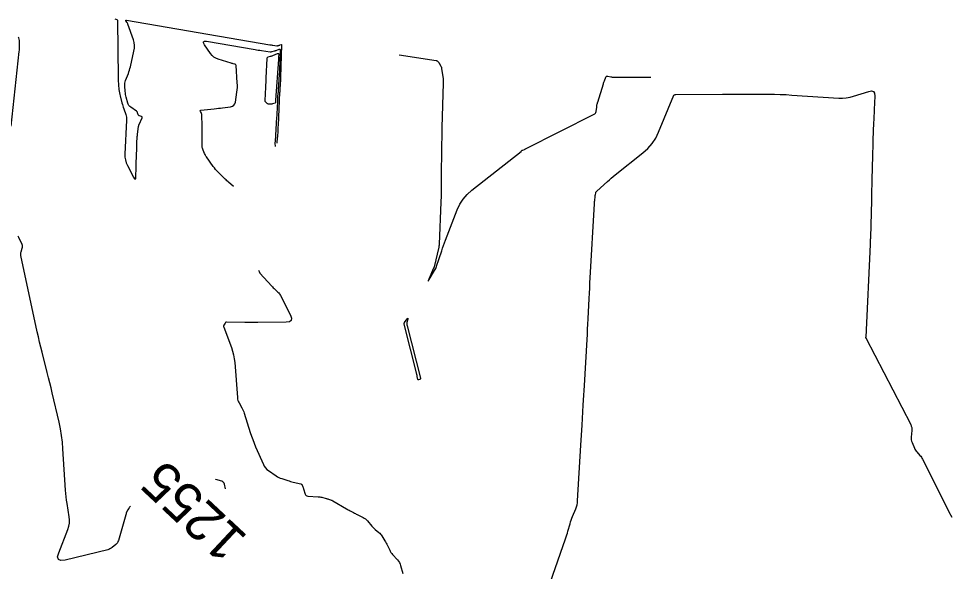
# Model space of a CAD drawing. Extents: x 658976 to 668726, y 639543 to 647196.
# Drawn here: x 660167.2 to 660311.2, y 642702 to 642787.3 of the extents above; entities that cross this region are included whole.
import ezdxf

# ---------------------------------------------------------------- set-up
doc = ezdxf.new("R2010")
doc.units = 0
for name, color, linetype in [('Ex_Contour Labels', 7, 'Continuous'), ('Ex_Major Contours', 7, 'Continuous'), ('Ex_Minor Contours', 7, 'Continuous')]:
    doc.layers.add(name, color=color, linetype=linetype)

msp = doc.modelspace()

# ---------------------------------------------------------------- linework, layer by layer
at = {"layer": 'Ex_Major Contours'}
for points in [[(660166.01, 642770.76), (660167.28, 642782.28), (660167.3, 642782.49), (660167.32, 642782.7), (660167.32, 642782.92), (660167.32, 642783.13), (660167.31, 642783.99), (660167.28, 642784.19), (660167.21, 642784.36), (660167.09, 642784.5)], [(660200.38, 642761.4), (660199.6, 642762.09), (660199.47, 642762.2), (660199.34, 642762.32), (660199.22, 642762.44), (660199.09, 642762.56), (660198.03, 642763.6), (660197.82, 642763.82), (660197.61, 642764.04), (660197.42, 642764.28), (660197.24, 642764.52), (660196.2, 642765.98), (660196.11, 642766.11), (660196.04, 642766.23), (660195.97, 642766.36), (660195.9, 642766.5), (660195.67, 642767.04), (660195.61, 642767.18), (660195.58, 642767.32), (660195.55, 642767.47), (660195.54, 642767.61), (660195.52, 642769.55), (660195.52, 642769.86), (660195.52, 642770.16), (660195.51, 642770.47), (660195.51, 642770.78), (660195.5, 642772.45), (660195.49, 642772.53), (660195.47, 642772.61), (660195.45, 642772.68), (660195.41, 642772.75), (660195.26, 642773.03), (660195.23, 642773.1), (660195.24, 642773.14), (660195.27, 642773.18), (660195.34, 642773.19), (660197.4, 642773.43), (660197.72, 642773.47), (660198.03, 642773.51), (660198.35, 642773.54), (660198.67, 642773.58), (660199.93, 642773.74), (660200.21, 642773.81), (660200.43, 642773.96), (660200.58, 642774.17), (660200.66, 642774.45), (660200.9, 642776), (660200.94, 642776.36), (660200.97, 642776.72), (660200.97, 642777.09), (660200.95, 642777.45), (660200.76, 642780.12), (660200.74, 642780.19), (660200.71, 642780.24), (660200.66, 642780.28), (660200.6, 642780.31), (660200.31, 642780.38), (660200.23, 642780.4), (660200.16, 642780.42), (660200.09, 642780.44), (660200.02, 642780.47), (660197.98, 642781.09), (660197.64, 642781.23), (660197.33, 642781.41), (660197.06, 642781.65), (660196.83, 642781.94), (660195.87, 642783.32), (660195.72, 642783.61), (660195.72, 642783.79), (660195.89, 642783.87), (660196.21, 642783.86), (660203.7, 642782.57), (660203.94, 642782.53), (660204.19, 642782.49), (660204.44, 642782.46), (660204.69, 642782.42), (660206.02, 642782.24), (660206.1, 642782.24), (660206.19, 642782.24), (660206.28, 642782.25), (660206.36, 642782.27), (660206.7, 642782.37), (660206.79, 642782.39), (660206.87, 642782.42), (660206.95, 642782.45), (660207.04, 642782.48), (660207.41, 642782.63), (660207.48, 642782.65), (660207.54, 642782.63), (660207.57, 642782.59), (660207.58, 642782.51), (660207.51, 642780.32), (660207.49, 642779.93), (660207.48, 642779.53), (660207.45, 642779.13), (660207.43, 642778.74), (660207.2, 642775.52), (660207.19, 642775.47), (660207.19, 642775.42), (660207.19, 642775.36), (660207.19, 642775.31), (660207.18, 642775.1), (660207.18, 642775.05), (660207.17, 642775), (660207.17, 642774.95), (660207.17, 642774.89), (660207.09, 642773.26), (660207.07, 642772.97), (660207.05, 642772.68), (660207.04, 642772.39), (660207.02, 642772.1), (660206.79, 642768.41), (660206.79, 642768.39), (660206.79, 642768.36), (660206.78, 642768.33), (660206.78, 642768.31), (660206.77, 642768.2), (660206.77, 642768.18), (660206.77, 642768.15), (660206.77, 642768.12), (660206.77, 642768.1), (660206.81, 642767.59)], [(660184.46, 642712.05), (660184.36, 642711.93), (660184.31, 642711.88), (660184.26, 642711.82), (660184.22, 642711.76), (660184.18, 642711.7), (660184.02, 642711.45), (660183.99, 642711.39), (660183.96, 642711.33), (660183.93, 642711.27), (660183.9, 642711.21), (660183.81, 642710.96), (660183.79, 642710.9), (660183.77, 642710.83), (660183.75, 642710.77), (660183.73, 642710.71), (660182.6, 642706.75), (660182.53, 642706.57), (660182.45, 642706.41), (660182.33, 642706.27), (660182.2, 642706.14), (660181.61, 642705.66), (660181.46, 642705.55), (660181.29, 642705.45), (660181.12, 642705.38), (660180.94, 642705.33), (660174.36, 642703.72), (660173.7, 642703.65), (660173.32, 642703.81), (660173.21, 642704.21), (660173.37, 642704.85), (660174.79, 642708.45), (660174.94, 642708.94), (660175.03, 642709.43), (660175.05, 642709.92), (660175, 642710.43), (660174.66, 642712.46), (660174.58, 642712.97), (660174.52, 642713.48), (660174.47, 642714), (660174.43, 642714.51), (660174.02, 642720.9), (660173.94, 642721.94), (660173.81, 642722.97), (660173.63, 642723.99), (660173.42, 642725.01), (660172.38, 642729.53), (660172.19, 642730.32), (660172, 642731.11), (660171.81, 642731.89), (660171.61, 642732.68), (660170.81, 642735.82), (660170.61, 642736.6), (660170.42, 642737.39), (660170.24, 642738.18), (660170.06, 642738.97), (660167.53, 642750.78), (660167.51, 642750.92), (660167.51, 642751.07), (660167.52, 642751.21), (660167.56, 642751.35), (660167.74, 642751.91), (660167.77, 642752.05), (660167.78, 642752.19), (660167.76, 642752.33), (660167.71, 642752.46), (660167.21, 642753.52), (660167.12, 642753.74)], [(660199.13, 642714.75), (660198.98, 642715.43), (660198.93, 642715.59), (660198.84, 642715.72), (660198.72, 642715.83), (660198.56, 642715.9), (660197.64, 642716.19), (660197.59, 642716.2)]]:
    msp.add_lwpolyline(points, dxfattribs=at)
at = {"layer": 'Ex_Minor Contours'}
for points in [[(660182.02, 642787.34), (660182.34, 642787.2), (660182.38, 642787.18), (660182.42, 642787.14), (660182.44, 642787.1), (660182.44, 642787.04), (660182.58, 642778.14), (660182.58, 642778.12), (660182.58, 642778.09), (660182.57, 642778.06), (660182.57, 642778.04), (660182.56, 642777.93), (660182.56, 642777.91), (660182.56, 642777.88), (660182.56, 642777.85), (660182.56, 642777.83), (660182.68, 642776.38), (660182.7, 642776.13), (660182.74, 642775.89), (660182.79, 642775.64), (660182.85, 642775.4), (660183.14, 642774.33), (660183.21, 642774.11), (660183.27, 642773.89), (660183.34, 642773.66), (660183.42, 642773.44), (660183.72, 642772.56), (660183.78, 642772.34), (660183.82, 642772.11), (660183.85, 642771.88), (660183.85, 642771.65), (660183.61, 642766.42), (660183.61, 642765.96), (660183.68, 642765.52), (660183.81, 642765.09), (660183.99, 642764.68), (660184.94, 642762.85), (660185.09, 642762.62), (660185.19, 642762.56), (660185.26, 642762.66), (660185.29, 642762.93), (660185.33, 642764.34), (660185.34, 642764.69), (660185.35, 642765.04), (660185.36, 642765.39), (660185.37, 642765.75), (660185.43, 642767.74), (660185.44, 642767.89), (660185.44, 642768.03), (660185.45, 642768.17), (660185.46, 642768.31), (660185.48, 642768.87), (660185.49, 642769.01), (660185.5, 642769.15), (660185.52, 642769.29), (660185.53, 642769.43), (660185.72, 642770.72), (660185.72, 642770.74), (660185.73, 642770.77), (660185.73, 642770.79), (660185.74, 642770.81), (660185.76, 642770.91), (660185.77, 642770.93), (660185.77, 642770.95), (660185.78, 642770.97), (660185.79, 642771), (660186.26, 642772.03), (660186.28, 642772.1), (660186.28, 642772.15), (660186.24, 642772.19), (660186.17, 642772.22), (660185.85, 642772.31), (660185.78, 642772.34), (660185.73, 642772.38), (660185.68, 642772.43), (660185.65, 642772.5), (660185.55, 642772.8), (660185.52, 642772.88), (660185.48, 642772.94), (660185.43, 642773), (660185.37, 642773.05), (660184.5, 642773.67), (660184.34, 642773.8), (660184.22, 642773.95), (660184.12, 642774.12), (660184.06, 642774.3), (660183.8, 642775.23), (660183.75, 642775.44), (660183.7, 642775.65), (660183.67, 642775.87), (660183.65, 642776.09), (660183.58, 642776.96), (660183.57, 642777.17), (660183.59, 642777.38), (660183.63, 642777.59), (660183.7, 642777.8), (660184.13, 642778.88), (660184.22, 642779.13), (660184.3, 642779.39), (660184.37, 642779.64), (660184.44, 642779.9), (660184.99, 642782.33), (660185.06, 642782.77), (660185.07, 642783.2), (660185.02, 642783.64), (660184.9, 642784.07), (660184.07, 642786.49), (660184.04, 642786.56), (660184.01, 642786.63), (660183.97, 642786.7), (660183.93, 642786.76), (660183.76, 642787.01), (660183.73, 642787.07), (660183.73, 642787.1), (660183.76, 642787.12), (660183.82, 642787.11), (660205.98, 642783.32), (660206.1, 642783.3), (660206.21, 642783.28), (660206.33, 642783.26), (660206.45, 642783.25), (660207.07, 642783.16), (660207.11, 642783.16), (660207.15, 642783.16), (660207.19, 642783.17), (660207.23, 642783.18), (660207.39, 642783.22), (660207.43, 642783.23), (660207.47, 642783.25), (660207.51, 642783.26), (660207.55, 642783.28), (660207.72, 642783.34), (660207.76, 642783.35), (660207.78, 642783.35), (660207.8, 642783.33), (660207.8, 642783.29), (660207.64, 642778.24), (660207.64, 642778.04), (660207.63, 642777.83), (660207.61, 642777.62), (660207.6, 642777.42), (660207.52, 642776.23), (660207.51, 642776.21), (660207.51, 642776.18), (660207.51, 642776.16), (660207.51, 642776.14), (660207.51, 642776.06), (660207.51, 642776.04), (660207.51, 642776.02), (660207.51, 642776), (660207.5, 642775.98), (660207.25, 642770.83), (660207.24, 642770.63), (660207.22, 642770.44), (660207.21, 642770.25), (660207.2, 642770.05), (660207.14, 642769.03), (660207.13, 642768.96), (660207.13, 642768.89), (660207.12, 642768.82), (660207.11, 642768.75), (660207.07, 642768.38), (660207.07, 642768.35), (660207.07, 642768.32), (660207.07, 642768.29), (660207.07, 642768.27), (660207.08, 642768.09)], [(660225.98, 642781.76), (660231.69, 642780.88), (660231.75, 642780.87), (660231.8, 642780.84), (660231.85, 642780.81), (660231.9, 642780.76), (660232.06, 642780.57), (660232.1, 642780.51), (660232.14, 642780.46), (660232.18, 642780.41), (660232.21, 642780.35), (660232.4, 642779.99), (660232.44, 642779.91), (660232.47, 642779.83), (660232.5, 642779.74), (660232.52, 642779.65), (660232.7, 642778.36), (660232.73, 642778.12), (660232.75, 642777.87), (660232.76, 642777.62), (660232.76, 642777.38), (660232.57, 642770.52), (660232.55, 642769.7), (660232.53, 642768.88), (660232.51, 642768.06), (660232.5, 642767.24), (660232.43, 642763), (660232.42, 642762.66), (660232.42, 642762.33), (660232.42, 642762), (660232.42, 642761.66), (660232.42, 642760.33), (660232.42, 642760), (660232.42, 642759.67), (660232.41, 642759.33), (660232.4, 642759), (660232.13, 642752.53), (660232.12, 642752.49), (660232.12, 642752.45), (660232.12, 642752.41), (660232.11, 642752.37), (660232.09, 642752.22), (660232.08, 642752.18), (660232.08, 642752.14), (660232.07, 642752.11), (660232.06, 642752.07), (660231.34, 642748.99), (660231.34, 642748.97), (660231.34, 642748.96), (660231.33, 642748.95), (660231.33, 642748.94), (660231.3, 642748.87), (660231.29, 642748.84), (660231.28, 642748.83), (660230.53, 642747.09), (660230.44, 642746.86), (660230.43, 642746.78), (660230.48, 642746.84), (660230.61, 642747.05), (660231.59, 642748.69), (660231.61, 642748.72), (660231.62, 642748.75), (660231.64, 642748.79), (660231.65, 642748.82), (660231.69, 642748.97), (660231.7, 642749), (660231.71, 642749.04), (660231.72, 642749.07), (660231.73, 642749.11), (660232.53, 642751.51), (660232.67, 642751.92), (660232.82, 642752.33), (660232.97, 642752.74), (660233.12, 642753.15), (660234.94, 642757.81), (660235.34, 642758.69), (660235.85, 642759.48), (660236.47, 642760.2), (660237.18, 642760.85), (660244.8, 642766.85), (660244.82, 642766.87), (660244.84, 642766.88), (660244.86, 642766.9), (660244.87, 642766.92), (660244.95, 642767.03), (660244.96, 642767.04), (660244.97, 642767.04), (660244.98, 642767.05), (660244.98, 642767.05), (660245.02, 642767.05), (660245.03, 642767.05), (660245.04, 642767.05), (660245.05, 642767.05), (660245.06, 642767.05), (660245.31, 642767.16), (660245.36, 642767.18), (660245.4, 642767.2), (660245.45, 642767.23), (660245.49, 642767.25), (660256.08, 642772.59), (660256.19, 642772.66), (660256.27, 642772.75), (660256.33, 642772.86), (660256.36, 642772.98), (660256.47, 642773.67), (660256.48, 642773.74), (660256.49, 642773.8), (660256.5, 642773.87), (660256.51, 642773.93), (660256.56, 642774.19), (660256.57, 642774.26), (660256.58, 642774.32), (660256.6, 642774.39), (660256.62, 642774.45), (660257.5, 642777.26), (660257.54, 642777.38), (660257.59, 642777.51), (660257.63, 642777.64), (660257.67, 642777.76), (660257.86, 642778.29), (660257.91, 642778.39), (660257.98, 642778.45), (660258.07, 642778.47), (660258.17, 642778.47), (660258.63, 642778.37), (660258.74, 642778.35), (660258.86, 642778.33), (660258.97, 642778.32), (660259.09, 642778.32), (660259.58, 642778.33), (660259.7, 642778.33), (660259.82, 642778.33), (660259.94, 642778.33), (660260.06, 642778.33), (660264.82, 642778.3)], [(660248.51, 642697.99), (660251.67, 642707.03), (660251.77, 642707.32), (660251.86, 642707.6), (660251.95, 642707.89), (660252.03, 642708.18), (660252.35, 642709.34), (660252.43, 642709.63), (660252.53, 642709.91), (660252.63, 642710.2), (660252.74, 642710.47), (660253.24, 642711.65), (660253.35, 642711.95), (660253.43, 642712.24), (660253.49, 642712.55), (660253.52, 642712.86), (660254.04, 642721.49), (660254.08, 642722.25), (660254.13, 642723.02), (660254.17, 642723.79), (660254.21, 642724.56), (660254.38, 642727.64), (660254.43, 642728.4), (660254.47, 642729.17), (660254.52, 642729.94), (660254.56, 642730.71), (660254.97, 642737.79), (660255.02, 642738.59), (660255.06, 642739.38), (660255.1, 642740.18), (660255.15, 642740.97), (660255.31, 642744.15), (660255.35, 642744.95), (660255.39, 642745.74), (660255.43, 642746.54), (660255.48, 642747.33), (660256.12, 642758.74), (660256.13, 642758.87), (660256.14, 642758.99), (660256.15, 642759.12), (660256.16, 642759.25), (660256.22, 642759.87), (660256.23, 642759.94), (660256.24, 642760.01), (660256.25, 642760.09), (660256.27, 642760.16), (660256.33, 642760.46), (660256.35, 642760.53), (660256.38, 642760.6), (660256.42, 642760.66), (660256.47, 642760.71), (660258.12, 642762.21), (660258.42, 642762.47), (660258.72, 642762.73), (660259.02, 642762.98), (660259.33, 642763.23), (660263.61, 642766.62), (660264.37, 642767.3), (660265.03, 642768.06), (660265.58, 642768.9), (660266.02, 642769.81), (660268.39, 642775.52), (660268.4, 642775.52), (660268.4, 642775.53), (660268.41, 642775.54), (660268.41, 642775.54), (660268.43, 642775.57), (660268.44, 642775.57), (660268.44, 642775.58), (660268.45, 642775.58), (660268.46, 642775.58), (660268.59, 642775.61), (660268.62, 642775.61), (660268.65, 642775.61), (660268.67, 642775.61), (660268.7, 642775.62), (660275.88, 642775.69), (660276.77, 642775.7), (660277.67, 642775.7), (660278.56, 642775.7), (660279.46, 642775.7), (660283.03, 642775.68), (660283.93, 642775.67), (660284.82, 642775.64), (660285.71, 642775.61), (660286.6, 642775.55), (660293.88, 642775.08), (660294.45, 642775.07), (660295.02, 642775.11), (660295.59, 642775.21), (660296.15, 642775.36), (660298.49, 642776.1), (660298.92, 642776.18), (660299.22, 642776.08), (660299.39, 642775.82), (660299.43, 642775.38), (660299.32, 642773.31), (660299.3, 642772.79), (660299.28, 642772.28), (660299.25, 642771.76), (660299.24, 642771.24), (660299.14, 642768.62), (660299.12, 642768.01), (660299.1, 642767.4), (660299.08, 642766.79), (660299.07, 642766.18), (660298.97, 642762.51), (660298.95, 642761.69), (660298.93, 642760.87), (660298.91, 642760.06), (660298.89, 642759.24), (660298.73, 642753.53), (660298.73, 642753.45), (660298.73, 642753.36), (660298.72, 642753.27), (660298.72, 642753.18), (660298.7, 642752.83), (660298.7, 642752.74), (660298.69, 642752.65), (660298.69, 642752.56), (660298.69, 642752.47), (660298.01, 642738.16), (660298.01, 642738.16), (660298, 642738.15), (660298, 642738.14), (660298, 642738.11), (660298, 642738.1), (660298, 642738.09), (660298, 642738.06), (660298, 642738.05), (660298, 642738.04), (660298.01, 642738.04), (660298.01, 642738.03), (660304.96, 642724.65), (660305.06, 642724.43), (660305.12, 642724.21), (660305.15, 642723.98), (660305.14, 642723.74), (660305.04, 642722.73), (660305.04, 642722.51), (660305.05, 642722.3), (660305.1, 642722.1), (660305.17, 642721.9), (660305.55, 642721.03), (660305.62, 642720.87), (660305.71, 642720.71), (660305.81, 642720.57), (660305.92, 642720.43), (660306.39, 642719.89), (660306.51, 642719.75), (660306.61, 642719.6), (660306.7, 642719.45), (660306.79, 642719.29), (660310.44, 642712.04), (660310.87, 642711.2), (660311.32, 642710.37)], [(660204.23, 642748.5), (660204.32, 642748.28), (660204.33, 642748.25), (660204.33, 642748.23), (660204.35, 642748.21), (660204.36, 642748.19), (660204.4, 642748.11), (660204.41, 642748.09), (660204.43, 642748.07), (660204.44, 642748.05), (660204.46, 642748.04), (660206.3, 642746.03), (660206.41, 642745.91), (660206.52, 642745.79), (660206.64, 642745.67), (660206.76, 642745.56), (660207.24, 642745.1), (660207.36, 642744.99), (660207.46, 642744.86), (660207.55, 642744.73), (660207.63, 642744.58), (660209.17, 642741.57), (660209.34, 642741.09), (660209.28, 642740.75), (660209, 642740.54), (660208.5, 642740.46), (660204.13, 642740.42), (660203.63, 642740.42), (660203.13, 642740.42), (660202.63, 642740.42), (660202.14, 642740.43), (660199.31, 642740.48), (660199.23, 642740.48), (660199.16, 642740.45), (660199.11, 642740.4), (660199.06, 642740.34), (660198.89, 642740.03), (660198.86, 642739.96), (660198.85, 642739.88), (660198.85, 642739.8), (660198.87, 642739.72), (660200.05, 642736.54), (660200.24, 642735.97), (660200.38, 642735.4), (660200.49, 642734.82), (660200.56, 642734.23), (660200.98, 642728.82), (660201.01, 642728.6), (660201.06, 642728.39), (660201.13, 642728.19), (660201.23, 642727.99), (660201.67, 642727.22), (660201.78, 642727.02), (660201.87, 642726.82), (660201.95, 642726.61), (660202.02, 642726.4), (660202.95, 642723.44), (660203.14, 642722.88), (660203.34, 642722.33), (660203.55, 642721.78), (660203.78, 642721.23), (660204.98, 642718.49), (660205.13, 642718.21), (660205.31, 642717.96), (660205.52, 642717.74), (660205.77, 642717.54), (660206.97, 642716.72), (660207.17, 642716.6), (660207.38, 642716.49), (660207.59, 642716.39), (660207.82, 642716.31), (660208.75, 642716), (660208.96, 642715.94), (660209.18, 642715.88), (660209.39, 642715.82), (660209.61, 642715.76), (660210.77, 642715.5), (660210.84, 642715.47), (660210.9, 642715.43), (660210.94, 642715.38), (660210.97, 642715.31), (660211.08, 642715.02), (660211.11, 642714.94), (660211.13, 642714.87), (660211.16, 642714.8), (660211.18, 642714.72), (660211.44, 642713.93), (660211.51, 642713.79), (660211.6, 642713.69), (660211.72, 642713.63), (660211.87, 642713.6), (660213.44, 642713.51), (660213.58, 642713.5), (660213.72, 642713.48), (660213.87, 642713.45), (660214.01, 642713.42), (660214.66, 642713.24), (660214.75, 642713.22), (660214.84, 642713.19), (660214.93, 642713.17), (660215.02, 642713.14), (660215.37, 642713.02), (660215.46, 642712.99), (660215.54, 642712.96), (660215.62, 642712.92), (660215.71, 642712.87), (660217.82, 642711.66), (660217.95, 642711.58), (660218.09, 642711.5), (660218.23, 642711.43), (660218.37, 642711.35), (660218.92, 642711.05), (660219.06, 642710.98), (660219.2, 642710.91), (660219.34, 642710.84), (660219.48, 642710.77), (660220.38, 642710.32), (660220.57, 642710.21), (660220.75, 642710.09), (660220.91, 642709.95), (660221.06, 642709.79), (660221.75, 642708.96), (660221.87, 642708.82), (660222, 642708.69), (660222.13, 642708.57), (660222.26, 642708.45), (660222.83, 642708), (660222.96, 642707.88), (660223.09, 642707.75), (660223.2, 642707.61), (660223.3, 642707.46), (660223.76, 642706.7), (660223.87, 642706.53), (660223.97, 642706.35), (660224.06, 642706.17), (660224.15, 642705.99), (660224.49, 642705.26), (660224.59, 642705.08), (660224.69, 642704.91), (660224.81, 642704.75), (660224.94, 642704.59), (660225.7, 642703.75), (660225.85, 642703.55), (660225.99, 642703.34), (660226.09, 642703.12), (660226.17, 642702.88), (660226.51, 642701.63)]]:
    msp.add_lwpolyline(points, dxfattribs=at)
for points in [[(660207.26, 642781.97), (660207.31, 642781.95), (660207.35, 642781.9), (660207.36, 642781.82), (660207.34, 642781.43), (660207.34, 642781.33), (660207.34, 642781.23), (660207.33, 642781.13), (660207.32, 642781.03), (660206.87, 642774.73), (660206.87, 642774.69), (660206.87, 642774.65), (660206.87, 642774.61), (660206.86, 642774.57), (660206.86, 642774.41), (660206.85, 642774.37), (660206.84, 642774.35), (660206.81, 642774.32), (660206.78, 642774.31), (660206.38, 642774.18), (660206.31, 642774.16), (660206.25, 642774.15), (660206.18, 642774.14), (660206.11, 642774.14), (660205.83, 642774.13), (660205.77, 642774.14), (660205.7, 642774.16), (660205.65, 642774.19), (660205.59, 642774.23), (660205.35, 642774.45), (660205.29, 642774.5), (660205.26, 642774.57), (660205.24, 642774.63), (660205.24, 642774.71), (660205.35, 642776.76), (660205.37, 642777.13), (660205.39, 642777.5), (660205.41, 642777.86), (660205.42, 642778.23), (660205.55, 642781.19), (660205.57, 642781.28), (660205.6, 642781.35), (660205.66, 642781.4), (660205.74, 642781.43), (660206.1, 642781.53), (660206.18, 642781.56), (660206.27, 642781.59), (660206.36, 642781.62), (660206.45, 642781.65), (660207.18, 642781.95)], [(660226.71, 642740.16), (660226.71, 642740.19), (660226.72, 642740.21), (660226.72, 642740.23), (660226.75, 642740.33), (660226.76, 642740.35), (660226.77, 642740.37), (660226.78, 642740.4), (660226.8, 642740.42), (660227.18, 642740.98), (660227.24, 642741.06), (660227.27, 642741.08), (660227.28, 642741.04), (660227.27, 642740.95), (660227.16, 642740.43), (660227.14, 642740.3), (660227.14, 642740.17), (660227.15, 642740.05), (660227.18, 642739.92), (660229.24, 642731.82), (660229.25, 642731.8), (660229.24, 642731.78), (660229.24, 642731.76), (660229.23, 642731.74), (660229.18, 642731.64), (660229.17, 642731.64), (660229.17, 642731.63), (660229.16, 642731.63), (660229.15, 642731.63), (660229.11, 642731.63), (660229.11, 642731.63), (660229.1, 642731.63), (660229.09, 642731.63), (660229.08, 642731.63), (660228.92, 642731.57), (660228.9, 642731.57), (660228.87, 642731.57), (660228.86, 642731.59), (660228.85, 642731.61), (660228.76, 642732.09), (660228.74, 642732.18), (660228.72, 642732.27), (660228.7, 642732.36), (660228.68, 642732.45), (660226.72, 642740.14)]]:
    msp.add_lwpolyline(points, close=True, dxfattribs=at)

# ---------------------------------------------------------------- texts
at = {"layer": 'Ex_Contour Labels'}
msp.add_text('1255', height=6, rotation=136.9037, dxfattribs=at).set_placement((660202.74, 642707.28))

doc.saveas('drawing.dxf')
